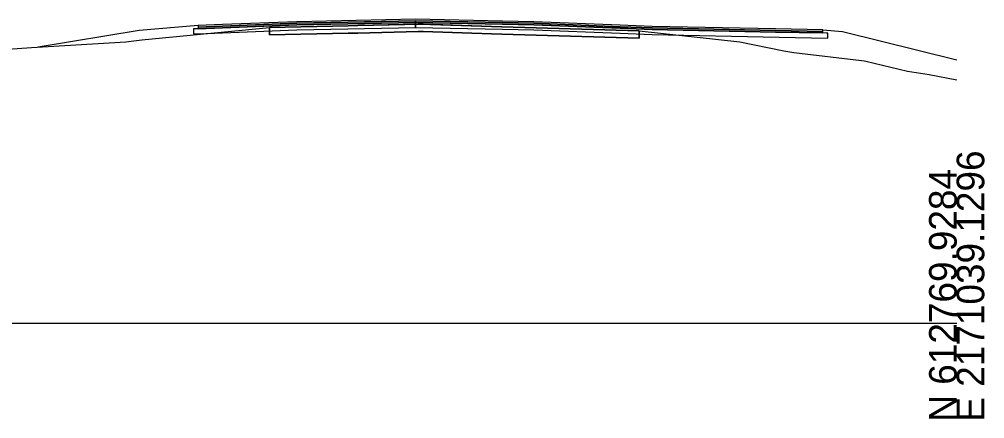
# Model space of a CAD drawing. Extents: x -26 to 1303, y -3010 to 12038.
# Drawn here: x 205 to 302.8, y 6990.3 to 7030.8 of the extents above; entities that cross this region are included whole.
import ezdxf

# ---------------------------------------------------------------- set-up
doc = ezdxf.new("R2010")
doc.units = 0
for name, color, linetype in [('RD_GPK_XS_Cell', 7, 'Continuous'), ('RD_XS_Base', 7, 'Continuous'), ('RD_XS_ExGround', 7, 'Continuous'), ('RD_XS_ExPaveRet', 7, 'Continuous'), ('RD_XS_Greenside', 7, 'Continuous'), ('RD_XS_Pave', 7, 'Continuous'), ('RD_XS_PaveOvlay_CP', 7, 'Continuous'), ('RD_XS_TieSlope', 7, 'Continuous')]:
    doc.layers.add(name, color=color, linetype=linetype)

msp = doc.modelspace()

# ---------------------------------------------------------------- linework, layer by layer
at = {"layer": 'RD_GPK_XS_Cell'}
msp.add_line((150, 7000), (300, 7000), dxfattribs=at)
at = {"layer": 'RD_XS_Base'}
for p, q in [((222.754, 7029.801), (222.632, 7029.796)), ((222.632, 7029.796), (222.632, 7029.418)), ((223.132, 7029.816), (222.754, 7029.801)), ((225.579, 7029.914), (223.132, 7029.816)), ((233.133, 7030.216), (225.579, 7029.914)), ((225.579, 7029.414), (233.133, 7029.716)), ((245.133, 7030.456), (233.133, 7030.216)), ((233.133, 7029.716), (245.133, 7029.956)), ((245.133, 7030.497), (245.133, 7030.615)), ((245.133, 7030.615), (245.133, 7030.127)), ((245.133, 7030.456), (245.133, 7030.497)), ((245.133, 7030.456), (245.133, 7030.456)), ((253.963, 7030.28), (245.133, 7030.456)), ((245.133, 7030.456), (245.133, 7030.456)), ((245.133, 7030.086), (245.133, 7030.456)), ((245.133, 7030.127), (245.133, 7029.956)), ((245.133, 7029.956), (245.133, 7030.086)), ((245.133, 7029.956), (253.963, 7029.78)), ((257.133, 7030.216), (253.963, 7030.28)), ((253.963, 7029.78), (257.133, 7029.716)), ((265.894, 7029.866), (257.133, 7030.216)), ((257.133, 7029.716), (265.894, 7029.366)), ((269.133, 7029.736), (265.894, 7029.866)), ((281.633, 7029.486), (269.133, 7029.736)), ((222.632, 7029.418), (222.632, 7029.296)), ((222.632, 7029.296), (222.754, 7029.301)), ((222.754, 7029.301), (223.132, 7029.316)), ((223.132, 7029.316), (225.579, 7029.414)), ((265.894, 7029.366), (269.133, 7029.236)), ((269.133, 7029.236), (281.991, 7028.979)), ((286.433, 7029.39), (281.633, 7029.486)), ((281.991, 7028.979), (286.933, 7028.88)), ((286.793, 7029.383), (286.433, 7029.39)), ((286.933, 7029.38), (286.793, 7029.383)), ((286.933, 7029.02), (286.933, 7029.38)), ((286.933, 7028.88), (286.933, 7029.02))]:
    msp.add_line(p, q, dxfattribs=at)
at = {"layer": 'RD_XS_ExGround'}
msp.add_lwpolyline([(200.851, 7027.559), (206.207, 7027.905), (215.783, 7028.496), (217.416, 7028.681), (230.354, 7029.952), (239.29, 7030.137), (245.656, 7030.29), (252.848, 7030.057), (267.804, 7029.613), (275.869, 7028.74), (278.028, 7028.501), (282.465, 7027.591), (283.499, 7027.409), (290.338, 7026.617), (290.624, 7026.575), (290.8, 7026.529), (295.011, 7025.519), (297.204, 7025.199), (300, 7024.631)], dxfattribs=at)
at = {"layer": 'RD_XS_ExPaveRet'}
msp.add_line((253.892, 7030.026), (252.848, 7030.057), dxfattribs=at)
for points in [[(267.805, 7029.613), (267.805, 7029.613), (267.805, 7029.588), (267.805, 7028.863), (267.805, 7028.863), (267.804, 7028.863), (253.892, 7029.276), (252.848, 7029.307), (245.932, 7029.531), (245.656, 7029.54), (245.406, 7029.534), (239.29, 7029.387), (238.31, 7029.367), (230.354, 7029.202), (230.354, 7029.879), (230.354, 7029.952), (238.31, 7030.117), (239.29, 7030.137), (245.406, 7030.284), (245.656, 7030.29), (245.932, 7030.281), (252.848, 7030.057), (253.892, 7030.026), (267.804, 7029.613), (267.805, 7029.613)], [(238.31, 7030.117), (230.354, 7029.952), (230.354, 7029.879), (230.354, 7029.202), (238.31, 7029.367), (239.29, 7029.387), (245.406, 7029.534), (245.656, 7029.54), (245.932, 7029.531), (252.848, 7029.307), (253.892, 7029.276), (267.804, 7028.863), (267.805, 7028.863), (267.805, 7029.588), (267.805, 7029.613)], [(245.406, 7030.284), (239.29, 7030.137), (238.31, 7030.117)], [(252.848, 7030.057), (245.932, 7030.281), (245.656, 7030.29), (245.406, 7030.284)], [(267.805, 7029.613), (267.804, 7029.613), (253.892, 7030.026)]]:
    msp.add_lwpolyline(points, dxfattribs=at)
at = {"layer": 'RD_XS_Greenside'}
for p, q in [((217.132, 7029.654), (206.885, 7027.947)), ((288.433, 7029.548), (300, 7026.656))]:
    msp.add_line(p, q, dxfattribs=at)
at = {"layer": 'RD_XS_Pave'}
for p, q in [((245.133, 7030.774), (233.133, 7030.534)), ((253.963, 7030.598), (245.133, 7030.774)), ((225.579, 7030.232), (223.132, 7030.134)), ((223.132, 7030.134), (223.132, 7030.014)), ((225.579, 7030.073), (223.132, 7029.975)), ((223.132, 7029.975), (225.579, 7030.073)), ((223.132, 7030.014), (223.132, 7029.975)), ((223.132, 7029.975), (223.132, 7029.855)), ((223.132, 7029.816), (225.579, 7029.914)), ((223.132, 7029.855), (223.132, 7029.816)), ((233.133, 7030.534), (225.579, 7030.232)), ((233.133, 7030.375), (225.579, 7030.073)), ((225.579, 7030.073), (233.133, 7030.375)), ((225.579, 7029.914), (233.133, 7030.216)), ((245.133, 7030.615), (233.133, 7030.375)), ((233.133, 7030.375), (245.133, 7030.615)), ((233.133, 7030.216), (245.133, 7030.456)), ((245.133, 7030.497), (245.133, 7030.615)), ((245.133, 7030.615), (253.963, 7030.439)), ((253.963, 7030.439), (245.133, 7030.615)), ((245.133, 7030.615), (245.133, 7030.615)), ((245.133, 7030.615), (245.133, 7030.615)), ((245.133, 7030.615), (245.133, 7030.497)), ((245.133, 7030.456), (245.133, 7030.497)), ((245.133, 7030.497), (245.133, 7030.456)), ((245.133, 7030.456), (245.133, 7030.456)), ((245.133, 7030.456), (245.133, 7030.456)), ((245.133, 7030.456), (253.963, 7030.28)), ((257.133, 7030.534), (253.963, 7030.598)), ((253.963, 7030.439), (257.133, 7030.375)), ((257.133, 7030.375), (253.963, 7030.439)), ((253.963, 7030.28), (257.133, 7030.216)), ((265.894, 7030.184), (257.133, 7030.534)), ((257.133, 7030.375), (265.894, 7030.025)), ((265.894, 7030.025), (257.133, 7030.375)), ((257.133, 7030.216), (265.894, 7029.866)), ((269.133, 7030.054), (265.894, 7030.184)), ((265.894, 7030.025), (269.133, 7029.895)), ((269.133, 7029.895), (265.894, 7030.025)), ((265.894, 7029.866), (269.133, 7029.736)), ((281.633, 7029.804), (269.133, 7030.054)), ((269.133, 7029.895), (281.633, 7029.645)), ((281.633, 7029.645), (269.133, 7029.895)), ((269.133, 7029.736), (281.633, 7029.486)), ((286.433, 7029.708), (281.633, 7029.804)), ((281.633, 7029.645), (286.433, 7029.549)), ((286.433, 7029.549), (281.633, 7029.645)), ((281.633, 7029.486), (286.433, 7029.39)), ((286.433, 7029.593), (286.433, 7029.708)), ((286.433, 7029.549), (286.433, 7029.593)), ((286.433, 7029.434), (286.433, 7029.549)), ((286.433, 7029.39), (286.433, 7029.434))]:
    msp.add_line(p, q, dxfattribs=at)
at = {"layer": 'RD_XS_PaveOvlay_CP'}
for p, q in [((245.133, 7030.774), (233.133, 7030.534)), ((253.963, 7030.598), (245.133, 7030.774)), ((225.579, 7030.232), (223.132, 7030.134)), ((233.133, 7030.534), (225.579, 7030.232)), ((257.133, 7030.534), (253.963, 7030.598)), ((265.894, 7030.184), (257.133, 7030.534)), ((269.133, 7030.054), (265.894, 7030.184)), ((281.633, 7029.804), (269.133, 7030.054)), ((286.433, 7029.708), (281.633, 7029.804))]:
    msp.add_line(p, q, dxfattribs=at)
at = {"layer": 'RD_XS_TieSlope'}
for p, q in [((223.132, 7030.134), (217.132, 7029.654)), ((286.433, 7029.708), (288.433, 7029.548))]:
    msp.add_line(p, q, dxfattribs=at)

# ---------------------------------------------------------------- texts
at = {"layer": 'RD_GPK_XS_Cell'}
for s, p in [('E 2171039.1296', (302.8, 6990)), ('N 612769.9284', (300, 6990))]:
    msp.add_text(s, height=2.8, rotation=90, dxfattribs=at).set_placement(p)

doc.saveas('drawing.dxf')
